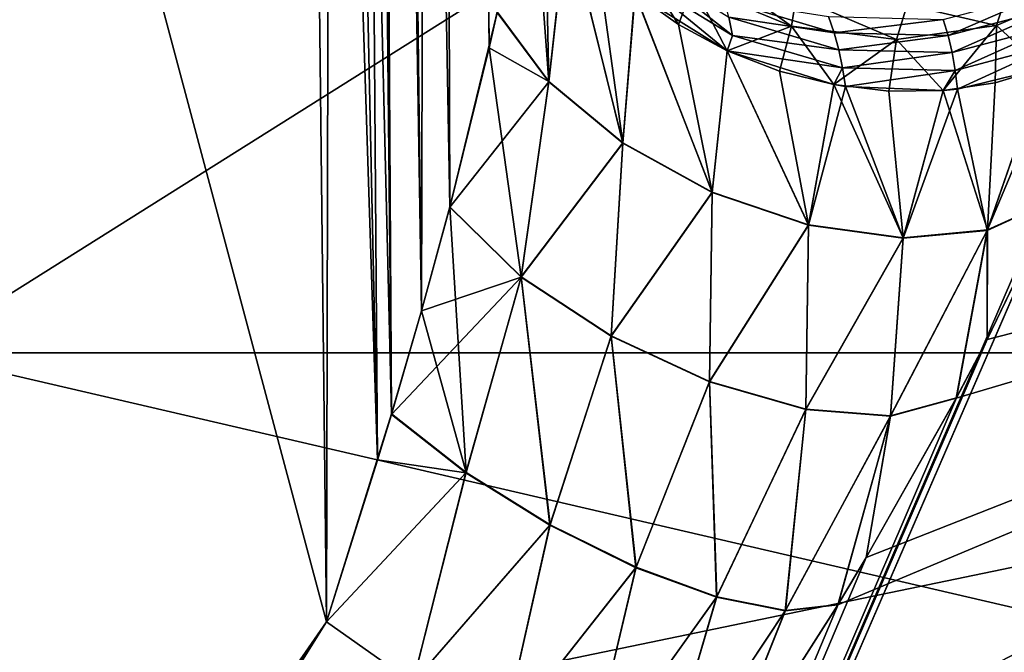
# Model space of a CAD drawing. Header units: metres. Extents: x -92 to 264, y -100 to 50.
# Tile 189 of 656: x 20.731 to 21.31, y -77.167 to -76.794. Entities that reach past the tile are written whole.
import ezdxf

# ---------------------------------------------------------------- set-up
doc = ezdxf.new("R2010")
doc.units = ezdxf.units.M
doc.layers.add('solid_21062050_01', color=7, linetype='CONTINUOUS')

msp = doc.modelspace()

# ---------------------------------------------------------------- linework, layer by layer
at = {"layer": 'solid_21062050_01'}
for points in [[(20.949615, -77.026428, -12.055171), (20.918854, -73.997864, -12.073107), (20.875788, -73.998253, -12.051319)], [(20.941357, -77.053642, -12.049843), (20.875788, -73.998253, -12.051319), (20.893497, -75.572861, -12.043117)], [(20.941357, -77.053642, -12.049843), (20.949615, -77.026428, -12.055171), (20.875788, -73.998253, -12.051319)], [(20.918629, -73.997871, 3.080497), (20.911213, -77.148758, 3.042443), (20.893497, -75.572861, 3.050656)], [(20.941393, -77.053535, 3.057405), (20.911213, -77.148758, 3.042443), (20.918629, -73.997871, 3.080497)], [(20.949539, -77.02668, 3.06266), (20.918629, -73.997871, 3.080497), (20.931293, -73.99778, 3.089674)], [(20.949539, -77.02668, 3.06266), (20.941393, -77.053535, 3.057405), (20.918629, -73.997871, 3.080497)], [(20.967165, -76.965866, -12.068663), (20.931293, -73.99778, -12.082134), (20.918854, -73.997864, -12.073107)], [(20.949615, -77.026428, -12.055171), (20.967165, -76.965866, -12.068663), (20.918854, -73.997864, -12.073107)], [(20.967215, -76.965691, 3.076246), (20.931293, -73.99778, 3.089674), (20.974632, -73.997589, 3.136761)], [(20.983902, -76.904594, -12.084932), (20.974632, -73.997589, -12.129222), (20.931293, -73.99778, -12.082134)], [(20.967215, -76.965691, 3.076246), (20.949539, -77.02668, 3.06266), (20.931293, -73.99778, 3.089674)], [(20.967165, -76.965866, -12.068663), (20.983902, -76.904594, -12.084932), (20.931293, -73.99778, -12.082134)], [(20.983839, -76.904831, 3.092402), (20.967215, -76.965691, 3.076246), (20.974632, -73.997589, 3.136761)], [(21.007029, -76.810966, 3.123263), (20.974632, -73.997589, 3.136761), (20.982904, -73.99749, 3.150462)], [(21.007029, -76.810966, 3.123263), (20.983839, -76.904831, 3.092402), (20.974632, -73.997589, 3.136761)], [(21.006994, -76.811134, -12.115668), (21.011726, -76.78994, -12.123831), (20.974632, -73.997589, -12.129222)], [(20.983902, -76.904594, -12.084932), (21.006994, -76.811134, -12.115668), (20.974632, -73.997589, -12.129222)], [(21.011671, -76.790176, 3.131269), (21.007029, -76.810966, 3.123263), (20.982904, -73.99749, 3.150462)], [(20.911213, -77.148758, 3.042443), (20.643627, -77.542168, 2.941927), (20.361061, -75.088142, 2.862416)], [(20.893497, -75.572861, 3.050656), (20.911213, -77.148758, 3.042443), (20.361061, -75.088142, 2.862416)], [(20.893497, -75.572861, -12.043117), (20.361061, -75.088142, -11.854877), (20.369478, -77.930428, -11.831544)], [(20.911213, -77.148758, -12.034904), (20.893497, -75.572861, -12.043117), (20.369478, -77.930428, -11.831544)], [(20.941357, -77.053642, -12.049843), (20.893497, -75.572861, -12.043117), (20.911213, -77.148758, -12.034904)], [(21.042158, -76.83107, 3.164137), (21.011671, -76.790176, 3.131269), (21.031431, -76.684372, 3.182405)], [(21.042158, -76.83107, 3.164137), (21.031431, -76.684372, 3.182405), (21.052847, -76.734474, 3.219206)], [(20.669817, -76.990562, -18.30736), (19.681713, -76.706161, -19.731001), (21.122013, -76.706161, -17.661663)], [(20.669817, -76.990562, 9.314899), (21.122013, -76.706161, 8.669203), (19.681715, -76.706161, 10.738538)], [(20.669817, -76.990562, -18.30736), (21.122013, -76.706161, -17.661663), (21.924013, -76.990562, -16.214859)], [(21.924013, -76.990562, 7.222399), (21.122013, -76.706161, 8.669203), (20.669817, -76.990562, 9.314899)], [(21.924013, -76.990562, -16.214859), (21.122013, -76.706161, -17.661663), (22.345564, -76.706161, -15.457242)], [(21.924013, -76.990562, 7.222399), (22.345564, -76.706161, 6.464783), (21.122013, -76.706161, 8.669203)], [(21.039585, -76.709732, -12.19416), (21.011726, -76.78994, -12.123831), (21.042202, -76.830841, -12.156712)], [(21.052769, -76.734375, -12.211594), (21.039585, -76.709732, -12.19416), (21.042202, -76.830841, -12.156712)], [(21.085722, -76.867226, 3.185061), (21.042158, -76.83107, 3.164137), (21.052847, -76.734474, 3.219206)], [(21.052769, -76.734375, -12.211594), (21.042202, -76.830841, -12.156712), (21.085766, -76.867012, -12.177655)], [(21.070656, -76.757622, -12.226678), (21.052769, -76.734375, -12.211594), (21.085766, -76.867012, -12.177655)], [(21.085722, -76.867226, 3.185061), (21.052847, -76.734474, 3.219206), (21.092848, -76.7789, 3.246579)], [(21.080229, -76.736984, -12.257658), (21.092756, -76.778831, -12.238988), (21.118465, -76.797401, -12.248179)], [(21.127151, -76.774361, -12.277291), (21.080229, -76.736984, -12.257658), (21.118465, -76.797401, -12.248179)], [(21.092756, -76.778831, -12.238988), (21.070656, -76.757622, -12.226678), (21.085766, -76.867012, -12.177655)], [(21.092825, -76.758453, 3.26496), (21.14802, -76.793083, 3.282964), (21.150122, -76.803825, 3.272699)], [(21.094208, -76.769508, 3.256394), (21.092825, -76.758453, 3.26496), (21.150122, -76.803825, 3.272699)], [(21.126492, -76.756302, -12.293969), (21.127151, -76.774361, -12.277291), (21.184931, -76.79834, -12.287342)], [(21.187714, -76.780838, -12.30732), (21.126492, -76.756302, -12.293969), (21.184931, -76.79834, -12.287342)], [(21.147123, -76.812859, 3.261562), (21.092848, -76.7789, 3.246579), (21.094208, -76.769508, 3.256394)], [(21.094208, -76.769508, 3.256394), (21.150122, -76.803825, 3.272699), (21.147123, -76.812859, 3.261562)], [(21.127151, -76.774361, -12.277291), (21.118465, -76.797401, -12.248179), (21.147076, -76.812828, -12.253992)], [(21.184931, -76.79834, -12.287342), (21.127151, -76.774361, -12.277291), (21.147076, -76.812828, -12.253992)], [(21.313843, -76.772018, -12.30794), (21.252922, -76.785728, -12.311953), (21.305643, -76.797966, -12.276858)], [(21.313843, -76.772018, -12.30794), (21.305643, -76.797966, -12.276858), (21.356575, -76.776031, -12.258655)], [(21.356575, -76.776031, -12.258655), (21.305643, -76.797966, -12.276858), (21.33322, -76.822968, -12.215916)], [(21.138226, -76.896217, 3.191824), (21.085722, -76.867226, 3.185061), (21.092848, -76.7789, 3.246579)], [(21.092756, -76.778831, -12.238988), (21.085766, -76.867012, -12.177655), (21.138277, -76.896011, -12.184438)], [(21.118465, -76.797401, -12.248179), (21.092756, -76.778831, -12.238988), (21.138277, -76.896011, -12.184438)], [(21.138226, -76.896217, 3.191824), (21.092848, -76.7789, 3.246579), (21.147123, -76.812859, 3.261562)], [(21.187714, -76.780838, -12.30732), (21.184931, -76.79834, -12.287342), (21.246689, -76.806145, -12.286999)], [(21.252922, -76.785728, -12.311953), (21.187714, -76.780838, -12.30732), (21.246689, -76.806145, -12.286999)], [(21.277073, -76.80381, 3.291304), (21.27408, -76.794357, 3.305455), (21.337011, -76.777771, 3.287168)], [(21.277073, -76.80381, 3.291304), (21.337011, -76.777771, 3.287168), (21.339212, -76.78743, 3.270329)], [(21.145502, -76.782776, 3.292871), (21.206707, -76.792702, 3.310715), (21.209948, -76.8022, 3.299115)], [(21.14802, -76.793083, 3.282964), (21.145502, -76.782776, 3.292871), (21.209948, -76.8022, 3.299115)], [(21.252922, -76.785728, -12.311953), (21.246689, -76.806145, -12.286999), (21.305643, -76.797966, -12.276858)], [(21.279495, -76.813858, 3.276724), (21.277073, -76.80381, 3.291304), (21.339212, -76.78743, 3.270329)], [(21.279495, -76.813858, 3.276724), (21.339212, -76.78743, 3.270329), (21.340754, -76.79763, 3.253192)], [(21.011671, -76.790176, 3.131269), (20.983839, -76.904831, 3.092402), (21.007029, -76.810966, 3.123263)], [(21.042158, -76.83107, 3.164137), (20.983839, -76.904831, 3.092402), (21.011671, -76.790176, 3.131269)], [(21.042202, -76.830841, -12.156712), (21.011726, -76.78994, -12.123831), (21.006994, -76.811134, -12.115668)], [(21.14802, -76.793083, 3.282964), (21.209948, -76.8022, 3.299115), (21.212706, -76.812279, 3.28704)], [(21.150122, -76.803825, 3.272699), (21.14802, -76.793083, 3.282964), (21.212706, -76.812279, 3.28704)], [(21.209948, -76.8022, 3.299115), (21.206707, -76.792702, 3.310715), (21.27408, -76.794357, 3.305455)], [(20.33606, -78.394051, 2.609266), (20.741381, -77.834061, 2.761187), (22.032879, -76.794624, 1.046241)], [(20.490196, -78.857216, 0.809049), (20.33606, -78.394051, 2.609266), (22.032879, -76.794624, 1.046241)], [(20.490196, -78.857216, -9.80151), (22.03285, -76.794617, -10.038821), (21.380417, -76.794647, -12.180213)], [(20.490196, -78.857216, -9.80151), (20.921795, -78.857216, -7.701331), (22.03285, -76.794617, -10.038821)], [(20.921795, -78.857216, -1.291129), (20.490196, -78.857216, 0.809049), (22.032879, -76.794624, 1.046241)], [(20.490196, -78.857216, -9.80151), (21.380417, -76.794647, -12.180213), (21.349907, -76.877289, -12.097517)], [(20.741381, -77.834061, 2.761187), (21.13298, -77.263107, 2.908244), (22.032879, -76.794624, 1.046241)], [(20.921795, -78.857216, -7.701331), (22.471365, -76.794624, -7.84353), (22.03285, -76.794617, -10.038821)], [(20.921795, -78.857216, -7.701331), (21.138706, -78.857216, -5.568264), (22.471365, -76.794624, -7.84353)], [(20.921795, -78.857216, -1.291129), (22.032879, -76.794624, 1.046241), (22.471392, -76.794624, -1.149107)], [(21.138706, -78.857216, -3.424196), (20.921795, -78.857216, -1.291129), (22.471392, -76.794624, -1.149107)], [(21.147076, -76.812828, -12.253992), (21.118465, -76.797401, -12.248179), (21.138277, -76.896011, -12.184438)], [(21.13298, -77.263107, 2.908244), (21.212181, -77.138748, 2.948728), (22.032879, -76.794624, 1.046241)], [(21.138706, -78.857216, -5.568264), (22.691706, -76.794624, -5.61569), (22.471365, -76.794624, -7.84353)], [(21.138706, -78.857216, -3.424196), (22.691715, -76.794624, -3.376961), (22.691706, -76.794624, -5.61569)], [(21.138706, -78.857216, -5.568264), (21.138706, -78.857216, -3.424196), (22.691706, -76.794624, -5.61569)], [(21.138706, -78.857216, -3.424196), (22.471392, -76.794624, -1.149107), (22.691715, -76.794624, -3.376961)], [(21.184931, -76.79834, -12.287342), (21.147076, -76.812828, -12.253992), (21.177801, -76.824684, -12.256275)], [(21.184931, -76.79834, -12.287342), (21.177801, -76.824684, -12.256275), (21.209812, -76.832642, -12.254959)], [(21.246689, -76.806145, -12.286999), (21.184931, -76.79834, -12.287342), (21.209812, -76.832642, -12.254959)], [(21.209948, -76.8022, 3.299115), (21.27408, -76.794357, 3.305455), (21.277073, -76.80381, 3.291304)], [(21.212181, -77.138748, 2.948728), (21.228849, -77.110954, 2.960282), (22.032879, -76.794624, 1.046241)], [(21.228849, -77.110954, 2.960282), (21.281826, -77.01722, 3.007304), (22.032879, -76.794624, 1.046241)], [(21.305643, -76.797966, -12.276858), (21.246689, -76.806145, -12.286999), (21.2742, -76.836151, -12.241786)], [(21.305643, -76.797966, -12.276858), (21.2742, -76.836151, -12.241786), (21.30481, -76.831596, -12.230288)], [(21.281322, -76.824387, 3.261788), (21.279495, -76.813858, 3.276724), (21.340754, -76.79763, 3.253192)], [(21.281322, -76.824387, 3.261788), (21.340754, -76.79763, 3.253192), (21.341623, -76.808296, 3.235818)], [(21.281826, -77.01722, 3.007304), (21.299999, -76.982689, 3.027946), (22.032879, -76.794624, 1.046241)], [(21.299999, -76.982689, 3.027946), (21.339743, -76.900566, 3.085844), (22.032879, -76.794624, 1.046241)], [(21.305643, -76.797966, -12.276858), (21.30481, -76.831596, -12.230288), (21.33322, -76.822968, -12.215916)], [(21.147123, -76.812859, 3.261562), (21.150122, -76.803825, 3.272699), (21.214962, -76.822838, 3.274568)], [(21.150122, -76.803825, 3.272699), (21.212706, -76.812279, 3.28704), (21.214962, -76.822838, 3.274568)], [(21.212706, -76.812279, 3.28704), (21.209948, -76.8022, 3.299115), (21.277073, -76.80381, 3.291304)], [(21.212706, -76.812279, 3.28704), (21.277073, -76.80381, 3.291304), (21.279495, -76.813858, 3.276724)], [(21.025906, -76.945824, -12.112384), (21.006994, -76.811134, -12.115668), (20.983902, -76.904594, -12.084932)], [(21.042202, -76.830841, -12.156712), (21.006994, -76.811134, -12.115668), (21.025906, -76.945824, -12.112384)], [(21.246689, -76.806145, -12.286999), (21.209812, -76.832642, -12.254959), (21.242241, -76.836502, -12.250088)], [(21.246689, -76.806145, -12.286999), (21.242241, -76.836502, -12.250088), (21.2742, -76.836151, -12.241786)], [(21.28256, -76.835373, 3.246588), (21.281322, -76.824387, 3.261788), (21.341623, -76.808296, 3.235818)], [(21.333136, -76.823036, 3.223543), (21.28256, -76.835373, 3.246588), (21.341623, -76.808296, 3.235818)], [(21.194885, -76.915405, 3.183808), (21.138226, -76.896217, 3.191824), (21.147123, -76.812859, 3.261562)], [(21.147076, -76.812828, -12.253992), (21.138277, -76.896011, -12.184438), (21.194952, -76.915207, -12.176439)], [(21.177801, -76.824684, -12.256275), (21.147076, -76.812828, -12.253992), (21.194952, -76.915207, -12.176439)], [(21.20981, -76.832664, 3.262532), (21.147123, -76.812859, 3.261562), (21.214962, -76.822838, 3.274568)], [(21.194885, -76.915405, 3.183808), (21.147123, -76.812859, 3.261562), (21.20981, -76.832664, 3.262532)], [(21.214962, -76.822838, 3.274568), (21.212706, -76.812279, 3.28704), (21.279495, -76.813858, 3.276724)], [(21.214962, -76.822838, 3.274568), (21.279495, -76.813858, 3.276724), (21.281322, -76.824387, 3.261788)], [(21.300129, -76.918442, 3.127644), (21.341839, -76.819374, 3.218276), (21.339743, -76.900566, 3.085844)], [(21.300129, -76.918442, 3.127644), (21.333136, -76.823036, 3.223543), (21.341839, -76.819374, 3.218276)], [(21.209812, -76.832642, -12.254959), (21.177801, -76.824684, -12.256275), (21.194952, -76.915207, -12.176439)], [(21.20981, -76.832664, 3.262532), (21.214962, -76.822838, 3.274568), (21.216698, -76.833839, 3.261792)], [(21.216698, -76.833839, 3.261792), (21.214962, -76.822838, 3.274568), (21.281322, -76.824387, 3.261788)], [(21.274132, -76.836189, 3.249386), (21.216698, -76.833839, 3.261792), (21.281322, -76.824387, 3.261788)], [(21.274132, -76.836189, 3.249386), (21.281322, -76.824387, 3.261788), (21.28256, -76.835373, 3.246588)], [(21.300129, -76.918442, 3.127644), (21.28256, -76.835373, 3.246588), (21.333136, -76.823036, 3.223543)], [(21.33322, -76.822968, -12.215916), (21.300236, -76.918213, -12.120297), (21.339842, -76.900337, -12.078485)], [(21.33322, -76.822968, -12.215916), (21.30481, -76.831596, -12.230288), (21.300236, -76.918213, -12.120297)], [(21.025843, -76.946068, 3.119827), (20.983839, -76.904831, 3.092402), (21.042158, -76.83107, 3.164137)], [(21.025843, -76.946068, 3.119827), (21.042158, -76.83107, 3.164137), (21.085722, -76.867226, 3.185061)], [(21.085766, -76.867012, -12.177655), (21.042202, -76.830841, -12.156712), (21.025906, -76.945824, -12.112384)], [(21.194885, -76.915405, 3.183808), (21.20981, -76.832664, 3.262532), (21.216698, -76.833839, 3.261792)], [(21.250544, -76.92305, 3.161745), (21.194885, -76.915405, 3.183808), (21.216698, -76.833839, 3.261792)], [(21.209812, -76.832642, -12.254959), (21.194952, -76.915207, -12.176439), (21.250629, -76.922836, -12.154389)], [(21.242241, -76.836502, -12.250088), (21.209812, -76.832642, -12.254959), (21.250629, -76.922836, -12.154389)], [(21.250544, -76.92305, 3.161745), (21.216698, -76.833839, 3.261792), (21.274132, -76.836189, 3.249386)], [(21.30481, -76.831596, -12.230288), (21.2742, -76.836151, -12.241786), (21.300236, -76.918213, -12.120297)], [(21.2742, -76.836151, -12.241786), (21.242241, -76.836502, -12.250088), (21.250629, -76.922836, -12.154389)], [(21.250544, -76.92305, 3.161745), (21.274132, -76.836189, 3.249386), (21.28256, -76.835373, 3.246588)], [(21.300129, -76.918442, 3.127644), (21.250544, -76.92305, 3.161745), (21.28256, -76.835373, 3.246588)], [(21.2742, -76.836151, -12.241786), (21.250629, -76.922836, -12.154389), (21.300236, -76.918213, -12.120297)], [(21.078791, -76.980721, 3.130615), (21.025843, -76.946068, 3.119827), (21.085722, -76.867226, 3.185061)], [(21.085766, -76.867012, -12.177655), (21.025906, -76.945824, -12.112384), (21.078859, -76.980484, -12.123193)], [(21.078791, -76.980721, 3.130615), (21.085722, -76.867226, 3.185061), (21.138226, -76.896217, 3.191824)], [(21.138277, -76.896011, -12.184438), (21.085766, -76.867012, -12.177655), (21.078859, -76.980484, -12.123193)], [(20.490196, -78.857216, -9.80151), (21.349907, -76.877289, -12.097517), (21.339842, -76.900337, -12.078485)], [(21.1366, -77.007553, 3.122971), (21.078791, -76.980721, 3.130615), (21.138226, -76.896217, 3.191824)], [(21.138277, -76.896011, -12.184438), (21.078859, -76.980484, -12.123193), (21.136684, -77.007324, -12.115565)], [(21.1366, -77.007553, 3.122971), (21.138226, -76.896217, 3.191824), (21.194885, -76.915405, 3.183808)], [(21.194952, -76.915207, -12.176439), (21.138277, -76.896011, -12.184438), (21.136684, -77.007324, -12.115565)], [(20.490196, -78.857216, -9.80151), (21.339842, -76.900337, -12.078485), (21.299986, -76.982719, -12.020391)], [(21.300236, -76.918213, -12.120297), (21.299986, -76.982719, -12.020391), (21.339842, -76.900337, -12.078485)], [(21.300129, -76.918442, 3.127644), (21.339743, -76.900566, 3.085844), (21.299999, -76.982689, 3.027946)], [(20.993427, -77.06089, -12.072659), (20.983902, -76.904594, -12.084932), (20.967165, -76.965866, -12.068663)], [(21.025843, -76.946068, 3.119827), (20.967215, -76.965691, 3.076246), (20.983839, -76.904831, 3.092402)], [(21.025906, -76.945824, -12.112384), (20.983902, -76.904594, -12.084932), (20.993427, -77.06089, -12.072659)], [(21.193317, -77.023804, 3.097684), (21.1366, -77.007553, 3.122971), (21.194885, -76.915405, 3.183808)], [(21.194952, -76.915207, -12.176439), (21.136684, -77.007324, -12.115565), (21.193422, -77.023575, -12.090287)], [(21.193317, -77.023804, 3.097684), (21.194885, -76.915405, 3.183808), (21.250544, -76.92305, 3.161745)], [(21.250629, -76.922836, -12.154389), (21.194952, -76.915207, -12.176439), (21.193422, -77.023575, -12.090287)], [(21.243099, -77.027802, 3.057358), (21.300129, -76.918442, 3.127644), (21.281826, -77.01722, 3.007304)], [(21.243099, -77.027802, 3.057358), (21.250544, -76.92305, 3.161745), (21.300129, -76.918442, 3.127644)], [(21.300236, -76.918213, -12.120297), (21.243225, -77.027557, -12.049965), (21.281958, -77.016968, -11.999907)], [(21.300236, -76.918213, -12.120297), (21.250629, -76.922836, -12.154389), (21.243225, -77.027557, -12.049965)], [(21.300129, -76.918442, 3.127644), (21.299999, -76.982689, 3.027946), (21.281826, -77.01722, 3.007304)], [(21.300236, -76.918213, -12.120297), (21.281958, -77.016968, -11.999907), (21.299986, -76.982719, -12.020391)], [(21.243099, -77.027802, 3.057358), (21.193317, -77.023804, 3.097684), (21.250544, -76.92305, 3.161745)], [(21.250629, -76.922836, -12.154389), (21.193422, -77.023575, -12.090287), (21.243225, -77.027557, -12.049965)], [(21.025843, -76.946068, 3.119827), (20.949539, -77.02668, 3.06266), (20.967215, -76.965691, 3.076246)], [(20.993351, -77.061142, 3.080124), (20.949539, -77.02668, 3.06266), (21.025843, -76.946068, 3.119827)], [(21.042765, -77.091858, 3.081966), (20.993351, -77.061142, 3.080124), (21.025843, -76.946068, 3.119827)], [(21.025906, -76.945824, -12.112384), (20.993427, -77.06089, -12.072659), (21.04285, -77.091614, -12.074518)], [(21.042765, -77.091858, 3.081966), (21.025843, -76.946068, 3.119827), (21.078791, -76.980721, 3.130615)], [(21.078859, -76.980484, -12.123193), (21.025906, -76.945824, -12.112384), (21.04285, -77.091614, -12.074518)], [(20.993427, -77.06089, -12.072659), (20.967165, -76.965866, -12.068663), (20.949615, -77.026428, -12.055171)], [(20.490196, -78.857216, -9.80151), (21.299986, -76.982719, -12.020391), (21.281958, -77.016968, -11.999907)], [(21.093372, -77.116928, 3.067876), (21.042765, -77.091858, 3.081966), (21.078791, -76.980721, 3.130615)], [(21.078859, -76.980484, -12.123193), (21.04285, -77.091614, -12.074518), (21.093473, -77.116692, -12.06044)], [(21.093372, -77.116928, 3.067876), (21.078791, -76.980721, 3.130615), (21.1366, -77.007553, 3.122971)], [(21.136684, -77.007324, -12.115565), (21.078859, -76.980484, -12.123193), (21.093473, -77.116692, -12.06044)], [(20.669817, -76.990562, 9.314899), (20.600483, -77.264679, 9.268573), (21.850473, -77.264679, 7.183091)], [(21.924013, -76.990562, -16.214859), (21.850473, -77.264679, -16.175552), (20.600483, -77.264679, -18.261034)], [(20.669817, -76.990562, -18.30736), (21.924013, -76.990562, -16.214859), (20.600483, -77.264679, -18.261034)], [(21.924013, -76.990562, 7.222399), (20.669817, -76.990562, 9.314899), (21.850473, -77.264679, 7.183091)], [(21.140886, -77.134247, 3.039047), (21.093372, -77.116928, 3.067876), (21.1366, -77.007553, 3.122971)], [(21.136684, -77.007324, -12.115565), (21.093473, -77.116692, -12.06044), (21.141005, -77.134003, -12.031617)], [(21.140886, -77.134247, 3.039047), (21.1366, -77.007553, 3.122971), (21.193317, -77.023804, 3.097684)], [(21.193422, -77.023575, -12.090287), (21.136684, -77.007324, -12.115565), (21.141005, -77.134003, -12.031617)], [(20.490196, -78.857216, -9.80151), (21.281958, -77.016968, -11.999907), (21.228846, -77.110962, -11.952741)], [(21.243225, -77.027557, -12.049965), (21.228846, -77.110962, -11.952741), (21.281958, -77.016968, -11.999907)], [(21.243099, -77.027802, 3.057358), (21.281826, -77.01722, 3.007304), (21.228849, -77.110954, 2.960282)], [(21.18128, -77.142334, 2.997923), (21.140886, -77.134247, 3.039047), (21.193317, -77.023804, 3.097684)], [(21.193422, -77.023575, -12.090287), (21.141005, -77.134003, -12.031617), (21.181419, -77.142082, -11.990492)], [(21.18128, -77.142334, 2.997923), (21.193317, -77.023804, 3.097684), (21.243099, -77.027802, 3.057358)], [(21.243225, -77.027557, -12.049965), (21.193422, -77.023575, -12.090287), (21.181419, -77.142082, -11.990492)], [(20.941357, -77.053642, -12.049843), (20.911213, -77.148758, -12.034904), (20.949615, -77.026428, -12.055171)], [(20.993427, -77.06089, -12.072659), (20.949615, -77.026428, -12.055171), (20.911213, -77.148758, -12.034904)], [(20.993351, -77.061142, 3.080124), (20.941393, -77.053535, 3.057405), (20.949539, -77.02668, 3.06266)], [(21.18128, -77.142334, 2.997923), (21.243099, -77.027802, 3.057358), (21.212181, -77.138748, 2.948728)], [(21.243225, -77.027557, -12.049965), (21.181419, -77.142082, -11.990492), (21.212332, -77.138504, -11.941286)], [(21.243099, -77.027802, 3.057358), (21.228849, -77.110954, 2.960282), (21.212181, -77.138748, 2.948728)], [(21.243225, -77.027557, -12.049965), (21.212332, -77.138504, -11.941286), (21.228846, -77.110962, -11.952741)], [(20.993351, -77.061142, 3.080124), (20.911213, -77.148758, 3.042443), (20.941393, -77.053535, 3.057405)], [(20.993427, -77.06089, -12.072659), (20.911213, -77.148758, -12.034904), (20.96208, -77.184624, -12.04253)], [(20.993351, -77.061142, 3.080124), (20.96208, -77.184624, 3.05007), (20.911213, -77.148758, 3.042443)], [(21.04285, -77.091614, -12.074518), (20.993427, -77.06089, -12.072659), (20.96208, -77.184624, -12.04253)], [(21.042765, -77.091858, 3.081966), (20.96208, -77.184624, 3.05007), (20.993351, -77.061142, 3.080124)], [(21.04285, -77.091614, -12.074518), (20.96208, -77.184624, -12.04253), (21.014639, -77.216797, -12.030921)], [(21.042765, -77.091858, 3.081966), (21.014639, -77.216797, 3.038461), (20.96208, -77.184624, 3.05007)], [(21.093473, -77.116692, -12.06044), (21.04285, -77.091614, -12.074518), (21.014639, -77.216797, -12.030921)], [(21.093372, -77.116928, 3.067876), (21.014639, -77.216797, 3.038461), (21.042765, -77.091858, 3.081966)], [(20.490196, -78.857216, -9.80151), (21.228846, -77.110962, -11.952741), (21.212332, -77.138504, -11.941286)], [(21.093473, -77.116692, -12.06044), (21.014639, -77.216797, -12.030921), (21.063723, -77.242104, -12.001219)], [(21.093372, -77.116928, 3.067876), (21.063723, -77.242104, 3.008759), (21.014639, -77.216797, 3.038461)], [(21.141005, -77.134003, -12.031617), (21.093473, -77.116692, -12.06044), (21.063723, -77.242104, -12.001219)], [(21.140886, -77.134247, 3.039047), (21.063723, -77.242104, 3.008759), (21.093372, -77.116928, 3.067876)], [(21.141005, -77.134003, -12.031617), (21.063723, -77.242104, -12.001219), (21.104507, -77.258064, -11.956343)], [(21.140886, -77.134247, 3.039047), (21.104506, -77.258064, 2.963882), (21.063723, -77.242104, 3.008759)], [(21.18128, -77.142334, 2.997923), (21.104506, -77.258064, 2.963882), (21.140886, -77.134247, 3.039047)], [(21.181419, -77.142082, -11.990492), (21.141005, -77.134003, -12.031617), (21.104507, -77.258064, -11.956343)], [(20.490196, -78.857216, -9.80151), (21.212332, -77.138504, -11.941286), (21.13298, -77.263107, -11.900704)], [(21.181419, -77.142082, -11.990492), (21.13298, -77.263107, -11.900704), (21.212332, -77.138504, -11.941286)], [(21.18128, -77.142334, 2.997923), (21.212181, -77.138748, 2.948728), (21.13298, -77.263107, 2.908244)], [(21.18128, -77.142334, 2.997923), (21.13298, -77.263107, 2.908244), (21.104506, -77.258064, 2.963882)], [(21.181419, -77.142082, -11.990492), (21.104507, -77.258064, -11.956343), (21.13298, -77.263107, -11.900704)], [(20.643627, -77.542168, -11.934387), (20.911213, -77.148758, -12.034904), (20.369478, -77.930428, -11.831544)], [(20.371805, -78.011169, -11.825081), (20.911213, -77.148758, -12.034904), (20.643627, -77.542168, -11.934387)], [(20.96208, -77.184624, -12.04253), (20.911213, -77.148758, -12.034904), (20.371805, -78.011169, -11.825081)], [(20.96208, -77.184624, 3.05007), (20.643627, -77.542168, 2.941927), (20.911213, -77.148758, 3.042443)]]:
    msp.add_3dface(points, dxfattribs=at)

doc.saveas('drawing.dxf')
